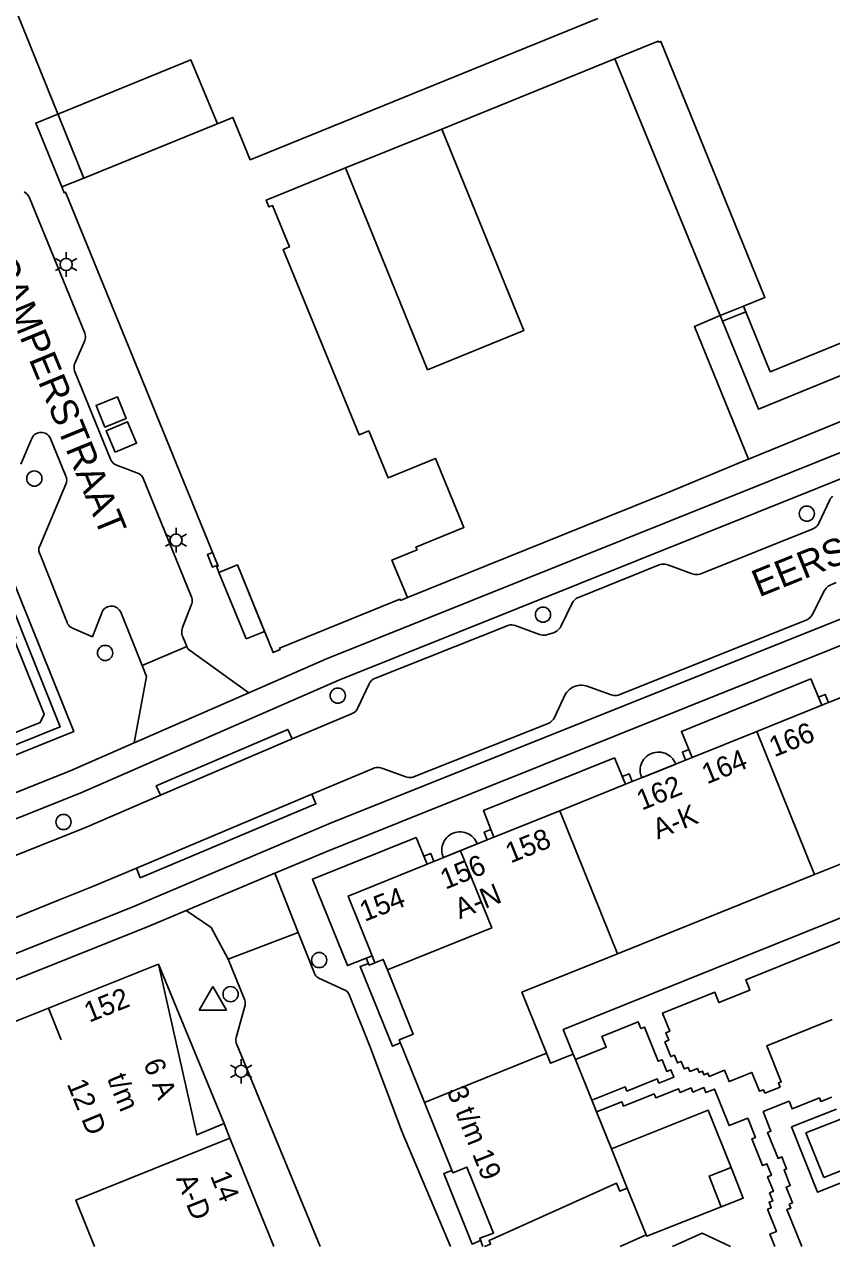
# Model space of a CAD drawing. Extents: x 122462 to 123306, y 485548 to 486417.
# Drawn here: x 122750.6 to 122810, y 485548.3 to 485638.3 of the extents above; entities that cross this region are included whole.
import ezdxf

# ---------------------------------------------------------------- set-up
doc = ezdxf.new("R2010")
doc.units = 0
for name, color, linetype in [('Level 1', 7, 'Continuous'), ('Level 10', 7, 'Continuous'), ('Level 11', 7, 'Continuous'), ('Level 17', 7, 'Continuous'), ('Level 19', 7, 'Continuous'), ('Level 2', 7, 'Continuous'), ('Level 21', 7, 'Continuous'), ('Level 22', 7, 'Continuous'), ('Level 23', 7, 'Continuous'), ('Level 4', 7, 'Continuous'), ('Level 40', 7, 'Continuous'), ('Level 42', 7, 'Continuous'), ('Level 5', 7, 'Continuous'), ('Level 50', 7, 'Continuous'), ('Level 51', 7, 'Continuous'), ('Level 53', 7, 'Continuous'), ('Level 58', 7, 'Continuous'), ('Level 59', 7, 'Continuous')]:
    doc.layers.add(name, color=color, linetype=linetype)

msp = doc.modelspace()

# ---------------------------------------------------------------- linework, layer by layer
at = {"layer": 'Level 1'}
for p, q in [((122803.507, 485617.599), (122803.676, 485617.182)), ((122809.756, 485588.389), (122813.689, 485589.973)), ((122804.493, 485586.269), (122809.279, 485588.197)), ((122809.279, 485588.197), (122809.756, 485588.389)), ((122799.712, 485584.344), (122804.493, 485586.269)), ((122795.312, 485582.572), (122799.244, 485584.155)), ((122799.244, 485584.155), (122799.712, 485584.344)), ((122789.97, 485580.421), (122794.813, 485582.371)), ((122794.813, 485582.371), (122795.312, 485582.572)), ((122823.249, 485581.568), (122808.737, 485575.726)), ((122785.122, 485578.468), (122789.97, 485580.421)), ((122780.707, 485576.69), (122784.633, 485578.271)), ((122784.633, 485578.271), (122785.122, 485578.468)), ((122780.209, 485576.489), (122780.707, 485576.69)), ((122808.737, 485575.726), (122794.213, 485569.88)), ((122776.362, 485569.226), (122776.157, 485569.736)), ((122752.315, 485565.883), (122728.386, 485556.336)), ((122791.122, 485562.099), (122792.332, 485559.099)), ((122792.332, 485559.099), (122792.677, 485558.245)), ((122792.677, 485558.245), (122793.774, 485555.524)), ((122768.915, 485548.322), (122765.688, 485556.306)), ((122793.774, 485555.524), (122794.94, 485552.635)), ((122794.94, 485552.635), (122796.332, 485549.183))]:
    msp.add_line(p, q, dxfattribs=at)
for points in [[(122792.775, 485638.78), (122767.18, 485628.372), (122765.91, 485631.489), (122754.919, 485627.028)], [(122781.292, 485630.623), (122796.061, 485636.646), (122797.225, 485637.112), (122797.259, 485637.029), (122797.417, 485637.092), (122805.082, 485618.239), (122803.507, 485617.599)], [(122774.194, 485627.769), (122780.238, 485612.905), (122787.325, 485615.787), (122781.292, 485630.623)], [(122778.749, 485596.12), (122777.617, 485598.889), (122779.468, 485599.647), (122779.385, 485599.85), (122782.909, 485601.294), (122780.828, 485606.374), (122777.329, 485604.941), (122775.912, 485608.402), (122775.199, 485608.11), (122769.607, 485621.77), (122770.06, 485621.955), (122768.81, 485625.009), (122768.549, 485624.903), (122768.349, 485625.393), (122774.194, 485627.769)], [(122754.919, 485627.028), (122753.299, 485626.37), (122753.469, 485625.949), (122753.571, 485625.992), (122758.45, 485614.029), (122764.811, 485598.432), (122764.709, 485598.39), (122764.88, 485597.979), (122766.249, 485598.529), (122768.86, 485592.09), (122769.38, 485592.299), (122769.339, 485592.404), (122778.207, 485596.013), (122778.249, 485595.91), (122778.749, 485596.12)], [(122803.676, 485617.182), (122805.475, 485612.763), (122840.133, 485626.873)], [(122668.059, 485555.746), (122668.934, 485553.565), (122669.34, 485553.735), (122669.402, 485553.584), (122709.518, 485569.732), (122746.524, 485584.628), (122746.453, 485584.804), (122751.715, 485586.922), (122751.998, 485587.535), (122749.768, 485593.083), (122749.93, 485593.148), (122746.809, 485600.912)], [(122776.157, 485569.736), (122774.382, 485574.142), (122780.209, 485576.489)], [(122794.213, 485569.88), (122787.184, 485567.051), (122788.994, 485562.563)], [(122765.688, 485556.306), (122765.256, 485557.374), (122763.239, 485556.547), (122760.415, 485569.114), (122752.315, 485565.883)], [(122777.286, 485568.696), (122776.974, 485569.472), (122776.362, 485569.226)], [(122780.007, 485558.938), (122778.149, 485563.553), (122779.188, 485563.971), (122777.286, 485568.696)], [(122788.994, 485562.563), (122789.294, 485561.821), (122790.963, 485562.493), (122791.122, 485562.099)], [(122784.317, 485548.322), (122784.076, 485548.937), (122785.089, 485549.315), (122783.132, 485554.176), (122782.093, 485553.757), (122780.007, 485558.938)], [(122796.332, 485549.183), (122794.414, 485548.322)]]:
    msp.add_lwpolyline(points, dxfattribs=at)
at = {"layer": 'Level 10'}
for points in [[(122733.752, 485578.78), (122733.507, 485579.388), (122746.524, 485584.628), (122746.453, 485584.804), (122751.715, 485586.922), (122751.998, 485587.535), (122749.768, 485593.083), (122749.93, 485593.148), (122734.602, 485631.285), (122735.205, 485631.554)], [(122735.205, 485631.554), (122747.527, 485601.085), (122747.387, 485601.031), (122753.182, 485586.597), (122733.752, 485578.78)], [(122766.869, 485593.076), (122764.88, 485597.979), (122766.249, 485598.529), (122768.237, 485593.631), (122766.869, 485593.076)], [(122796.008, 485582.852), (122795.957, 485582.987), (122795.921, 485583.126), (122795.9, 485583.269), (122795.895, 485583.413), (122795.905, 485583.556), (122795.93, 485583.698), (122795.969, 485583.836), (122796.024, 485583.97), (122796.092, 485584.097), (122796.174, 485584.215), (122796.267, 485584.325), (122796.372, 485584.424), (122796.487, 485584.511), (122796.61, 485584.585), (122796.74, 485584.646), (122796.877, 485584.693), (122797.017, 485584.724), (122797.16, 485584.741), (122797.304, 485584.743), (122797.447, 485584.729), (122797.588, 485584.699), (122797.726, 485584.655), (122797.857, 485584.597), (122797.982, 485584.525), (122798.098, 485584.44), (122798.205, 485584.343), (122798.301, 485584.236), (122798.384, 485584.119), (122798.455, 485583.993), (122798.512, 485583.861), (122796.008, 485582.852)], [(122781.405, 485576.971), (122781.352, 485577.106), (122781.315, 485577.245), (122781.292, 485577.388), (122781.285, 485577.532), (122781.294, 485577.677), (122781.317, 485577.819), (122781.357, 485577.958), (122781.41, 485578.093), (122781.478, 485578.22), (122781.559, 485578.34), (122781.653, 485578.45), (122781.758, 485578.549), (122781.873, 485578.637), (122781.996, 485578.712), (122782.127, 485578.773), (122782.264, 485578.82), (122782.405, 485578.852), (122782.549, 485578.868), (122782.693, 485578.869), (122782.837, 485578.854), (122782.978, 485578.825), (122783.116, 485578.78), (122783.247, 485578.72), (122783.372, 485578.647), (122783.488, 485578.561), (122783.594, 485578.463), (122783.689, 485578.354), (122783.772, 485578.235), (122783.841, 485578.108), (122783.897, 485577.975), (122781.405, 485576.971)], [(122763.239, 485556.547), (122760.415, 485569.114), (122765.256, 485557.374), (122763.239, 485556.547)]]:
    msp.add_lwpolyline(points, dxfattribs=at)
at = {"layer": 'Level 11'}
for points in [[(122764.765, 485631.026), (122762.797, 485635.745), (122751.383, 485631.081), (122753.299, 485626.37)], [(122819.965, 485616.278), (122804.602, 485609.991), (122801.946, 485616.479), (122794.029, 485635.817)], [(122735.205, 485631.554), (122735.828, 485631.825), (122754.183, 485586.26), (122734.001, 485578.115), (122733.752, 485578.78)], [(122875.184, 485598.494), (122790.234, 485564.301), (122790.963, 485562.493)], [(122809.279, 485588.197), (122808.449, 485590.15), (122798.931, 485586.258), (122799.712, 485584.344)], [(122794.813, 485582.371), (122793.993, 485584.317), (122784.346, 485580.44), (122784.892, 485579.032), (122785.122, 485578.468)], [(122776.157, 485569.736), (122774.34, 485569.013), (122771.777, 485575.373), (122779.396, 485578.45), (122780.209, 485576.489)], [(122778.242, 485563.321), (122777.651, 485563.082), (122775.265, 485568.953), (122775.883, 485569.179)], [(122784.145, 485548.762), (122783.515, 485548.508), (122781.428, 485553.697), (122782.022, 485553.936)]]:
    msp.add_lwpolyline(points, dxfattribs=at)
at = {"layer": 'Level 17'}
for p, q in [((122798.008, 485603.892), (122803.423, 485606.14)), ((122793.372, 485602.021), (122797.508, 485603.69)), ((122762.514, 485592.521), (122759.214, 485591.133)), ((122767.085, 485589.112), (122758.639, 485585.43)), ((122770.266, 485585.728), (122760.563, 485581.571)), ((122758.807, 485576.193), (122771.725, 485581.652)), ((122762.463, 485573.064), (122768.999, 485575.82)), ((122770.703, 485571.46), (122768.999, 485575.82)), ((122765.563, 485569.481), (122770.703, 485571.46))]:
    msp.add_line(p, q, dxfattribs=at)
for points in [[(122670.946, 485548.322), (122692.668, 485557.016), (122711.424, 485564.491), (122754.653, 485581.721), (122773.715, 485590.032), (122813.302, 485605.918), (122824.153, 485610.272), (122875, 485630.623), (122903.898, 485642.235), (122948.388, 485660.097), (122952.679, 485661.82), (122986.651, 485675.409), (122987.53, 485675.801), (122987.613, 485675.825), (122987.699, 485675.835), (122987.785, 485675.83), (122987.869, 485675.811), (122987.949, 485675.777), (122988.022, 485675.731), (122988.086, 485675.673), (122988.139, 485675.605), (122988.18, 485675.529), (122988.742, 485674.122), (122988.768, 485674.042)], [(122750.538, 485626.002), (122750.636, 485625.934), (122750.725, 485625.856), (122750.806, 485625.769), (122750.877, 485625.673), (122750.937, 485625.571), (122754.999, 485615.59), (122755.028, 485615.487), (122755.042, 485615.382), (122755.04, 485615.275), (122755.023, 485615.17), (122754.99, 485615.068), (122754.253, 485613.368), (122754.223, 485613.262), (122754.206, 485613.154), (122754.203, 485613.044), (122754.215, 485612.934), (122754.245, 485612.815), (122756.879, 485606.316), (122756.936, 485606.215), (122757.005, 485606.121), (122757.085, 485606.036), (122757.175, 485605.962), (122757.273, 485605.899), (122758.964, 485605.26), (122759.039, 485605.219), (122759.109, 485605.169), (122759.171, 485605.109), (122759.225, 485605.042), (122759.269, 485604.969), (122762.84, 485596.225), (122762.876, 485596.117), (122762.897, 485596.006), (122762.905, 485595.893), (122762.898, 485595.779)], [(122881.242, 485620.863), (122875, 485618.361), (122865.638, 485614.631), (122817.652, 485595.387), (122809.989, 485592.314), (122772.82, 485577.432), (122768.999, 485575.82)], [(122750.288, 485605.96), (122751.076, 485607.79), (122751.115, 485607.885), (122751.167, 485607.973), (122751.231, 485608.054), (122751.305, 485608.125), (122751.388, 485608.185), (122751.479, 485608.233), (122751.575, 485608.268), (122751.676, 485608.289), (122751.778, 485608.296), (122751.88, 485608.29), (122751.981, 485608.269), (122752.077, 485608.234), (122752.168, 485608.186), (122752.252, 485608.126), (122752.326, 485608.056), (122752.39, 485607.975), (122752.442, 485607.887), (122753.61, 485605.068), (122753.642, 485604.974), (122753.661, 485604.877), (122753.667, 485604.778), (122753.66, 485604.68), (122753.64, 485604.583), (122753.608, 485604.489), (122751.655, 485599.866), (122751.625, 485599.778), (122751.609, 485599.686)], [(122812.61, 485607.593), (122772.798, 485591.603), (122767.085, 485589.112)], [(122770.266, 485585.728), (122774.644, 485587.561), (122774.744, 485587.61), (122774.836, 485587.671), (122774.921, 485587.743), (122774.996, 485587.825), (122775.06, 485587.915), (122775.113, 485588.013), (122775.91, 485589.732), (122775.964, 485589.832), (122776.031, 485589.924), (122776.108, 485590.007), (122776.196, 485590.08), (122776.291, 485590.141), (122776.394, 485590.19), (122786.098, 485594.053), (122786.213, 485594.089), (122786.331, 485594.109), (122786.451, 485594.114), (122786.571, 485594.103), (122786.688, 485594.077), (122788.487, 485593.41), (122788.601, 485593.376), (122788.718, 485593.357), (122788.837, 485593.355), (122788.955, 485593.367), (122789.07, 485593.396), (122789.513, 485593.535), (122789.61, 485593.572), (122789.702, 485593.62), (122789.788, 485593.678), (122789.867, 485593.746), (122789.938, 485593.822), (122789.999, 485593.906), (122790.05, 485593.996), (122790.919, 485595.759), (122790.971, 485595.842), (122791.032, 485595.918), (122791.102, 485595.986), (122791.18, 485596.045), (122791.264, 485596.095), (122791.353, 485596.135), (122797.283, 485598.532), (122797.388, 485598.567), (122797.497, 485598.589), (122797.608, 485598.597), (122797.719, 485598.591), (122797.829, 485598.572), (122797.935, 485598.54), (122799.724, 485597.871), (122799.829, 485597.839), (122799.937, 485597.82), (122800.047, 485597.815), (122800.157, 485597.823), (122800.265, 485597.844), (122800.369, 485597.878), (122808.563, 485601.155), (122808.665, 485601.203), (122808.759, 485601.263), (122808.846, 485601.334), (122808.923, 485601.416), (122808.989, 485601.507), (122809.043, 485601.605), (122809.856, 485603.319), (122809.91, 485603.416), (122809.975, 485603.506), (122810.051, 485603.587)], [(122751.609, 485599.686), (122751.608, 485599.592), (122751.622, 485599.5), (122751.65, 485599.411), (122753.694, 485594.277), (122753.736, 485594.188), (122753.79, 485594.106), (122753.854, 485594.031), (122753.927, 485593.965), (122754.008, 485593.91), (122754.096, 485593.865), (122755.557, 485593.24), (122756.246, 485595), (122756.288, 485595.097), (122756.344, 485595.187), (122756.411, 485595.269), (122756.49, 485595.34), (122756.577, 485595.399), (122756.672, 485595.446), (122756.773, 485595.478), (122756.877, 485595.496), (122756.983, 485595.499), (122757.088, 485595.488), (122757.191, 485595.461), (122757.288, 485595.421), (122757.379, 485595.367), (122757.462, 485595.3), (122757.534, 485595.223), (122757.595, 485595.136), (122757.643, 485595.042), (122759.214, 485591.133)], [(122695.776, 485548.322), (122714.577, 485555.822), (122722.9, 485559.142), (122758.374, 485573.267), (122772.973, 485579.448), (122816.958, 485597.067)], [(122810.316, 485597.234), (122809.93, 485597.072), (122809.835, 485597.025), (122809.747, 485596.968), (122809.665, 485596.901), (122809.593, 485596.825), (122809.529, 485596.74), (122809.476, 485596.649), (122808.558, 485594.842), (122808.491, 485594.744), (122808.412, 485594.656), (122808.322, 485594.578), (122808.223, 485594.513), (122808.116, 485594.462), (122794.39, 485588.975), (122794.287, 485588.941), (122794.181, 485588.92), (122794.073, 485588.912), (122793.965, 485588.916), (122793.858, 485588.933), (122793.754, 485588.963), (122791.915, 485589.618), (122791.774, 485589.648), (122791.631, 485589.664), (122791.487, 485589.664), (122791.344, 485589.649), (122791.203, 485589.619), (122791.066, 485589.575), (122790.934, 485589.516)], [(122762.898, 485595.779), (122762.877, 485595.668), (122762.842, 485595.56), (122762.194, 485593.914), (122762.158, 485593.802), (122762.137, 485593.686), (122762.132, 485593.568), (122762.142, 485593.45), (122762.167, 485593.335), (122762.207, 485593.224), (122762.514, 485592.521)], [(122767.085, 485589.112), (122762.605, 485592.313), (122762.514, 485592.521)], [(122759.214, 485591.133), (122759.547, 485590.306), (122758.639, 485585.43)], [(122790.934, 485589.516), (122790.81, 485589.444), (122790.693, 485589.36), (122790.586, 485589.264), (122790.49, 485589.157), (122790.405, 485589.04), (122789.563, 485587.249), (122789.508, 485587.163), (122789.444, 485587.085), (122789.372, 485587.013), (122789.292, 485586.951), (122789.206, 485586.897), (122789.114, 485586.854), (122779.275, 485582.939), (122779.172, 485582.905), (122779.066, 485582.884), (122778.958, 485582.876), (122778.85, 485582.88), (122778.743, 485582.898), (122778.639, 485582.928), (122776.882, 485583.557), (122776.775, 485583.588), (122776.666, 485583.605), (122776.555, 485583.609), (122776.444, 485583.599), (122776.336, 485583.576), (122776.231, 485583.54), (122771.725, 485581.652)], [(122760.563, 485581.571), (122760.261, 485582.254), (122769.95, 485586.42), (122770.266, 485585.728)], [(122758.639, 485585.43), (122753.861, 485583.347), (122723.192, 485571.115), (122710.807, 485566.186), (122692.505, 485558.901), (122666.01, 485548.322)], [(122760.563, 485581.571), (122754.996, 485579.173), (122747.643, 485576.231)], [(122771.725, 485581.652), (122772.017, 485580.942), (122759.08, 485575.492), (122758.807, 485576.193)], [(122749.368, 485572.327), (122753.194, 485573.894), (122755.507, 485574.816), (122758.807, 485576.193)], [(122762.463, 485573.064), (122759.787, 485571.935), (122723.542, 485557.429), (122715.201, 485554.106), (122700.68, 485548.322)], [(122762.463, 485573.064), (122764.301, 485571.827), (122765.563, 485569.481)], [(122781.936, 485548.322), (122778.37, 485556.749), (122775.991, 485563.082), (122774.48, 485566.812), (122774.459, 485566.895), (122774.426, 485566.974), (122774.379, 485567.046), (122774.322, 485567.11), (122774.255, 485567.164), (122774.181, 485567.206), (122774.1, 485567.235), (122772.242, 485568.079), (122772.159, 485568.129), (122772.084, 485568.19), (122772.019, 485568.261), (122771.965, 485568.341), (122771.922, 485568.428), (122771.893, 485568.52), (122770.703, 485571.46)], [(122765.563, 485569.481), (122766.778, 485566.47), (122766.811, 485566.324), (122766.812, 485566.174), (122766.8, 485566.099), (122766.135, 485563.714), (122766.123, 485563.613), (122766.123, 485563.511), (122766.134, 485563.41), (122766.156, 485563.311), (122766.189, 485563.215), (122772.318, 485548.322)]]:
    msp.add_lwpolyline(points, dxfattribs=at)
at = {"layer": 'Level 19'}
for points in [[(122803.88, 485606.327), (122799.886, 485616.08), (122801.775, 485616.895)], [(122815.418, 485572.707), (122803.664, 485567.98), (122803.973, 485567.212), (122801.69, 485566.295), (122801.382, 485567.063), (122797.541, 485565.518), (122798.076, 485564.186), (122797.773, 485564.064), (122797.995, 485563.513), (122797.718, 485563.401), (122798.154, 485562.321), (122798.411, 485562.425), (122798.646, 485561.843), (122798.92, 485561.954), (122799.141, 485561.404), (122799.433, 485561.522), (122799.555, 485561.22), (122800.108, 485561.443), (122800.226, 485561.15), (122800.472, 485561.249), (122800.58, 485560.982), (122800.877, 485561.102), (122800.979, 485560.851), (122802.105, 485561.308), (122802.447, 485560.468), (122804.124, 485561.15), (122804.691, 485559.756), (122804.982, 485559.874), (122805.085, 485559.619)], [(122805.085, 485559.619), (122806.2, 485560.07), (122806.078, 485560.372), (122806.282, 485560.454), (122805.212, 485563.098), (122810.034, 485565.049)], [(122791.122, 485562.099), (122793.393, 485563.001), (122793.075, 485563.802), (122795.752, 485564.866), (122795.947, 485564.374), (122796.217, 485564.481), (122797.216, 485561.968), (122797.504, 485562.082), (122797.846, 485561.22), (122798.159, 485561.344), (122798.376, 485560.796), (122797.274, 485560.36), (122797.152, 485560.668), (122794.913, 485559.779), (122794.794, 485560.077), (122792.332, 485559.099)], [(122805.812, 485548.322), (122805.449, 485549.24), (122805.922, 485549.427), (122805.274, 485551.068), (122805.549, 485551.176), (122805.389, 485551.582), (122805.654, 485551.687), (122805.42, 485552.277), (122805.707, 485552.391), (122805.28, 485553.469), (122805.562, 485553.581), (122805.229, 485554.42), (122804.905, 485554.292), (122804.124, 485556.257), (122804.38, 485556.359), (122803.817, 485557.779), (122802.444, 485557.235), (122801.378, 485559.922), (122800.739, 485559.668), (122800.593, 485560.035), (122799.765, 485559.706), (122799.646, 485560.005), (122798.828, 485559.68), (122798.726, 485559.938), (122797.036, 485559.266), (122796.915, 485559.569), (122794.658, 485558.673), (122794.535, 485558.983), (122792.677, 485558.245)], [(122810.003, 485559.319), (122809.199, 485558.998), (122809.09, 485559.27), (122807.078, 485558.466), (122806.854, 485559.028), (122804.951, 485558.268), (122805.527, 485556.826), (122805.281, 485556.728), (122806.044, 485554.813), (122806.328, 485554.926), (122806.679, 485554.047), (122806.486, 485553.97), (122806.948, 485552.812), (122806.649, 485552.693), (122807.112, 485551.532), (122806.873, 485551.437), (122806.985, 485551.156), (122806.703, 485551.043), (122807.791, 485548.322)], [(122813.719, 485554.224), (122808.962, 485552.328), (122807.046, 485557.133), (122810.349, 485558.45)], [(122809.411, 485553.397), (122808.098, 485556.691), (122811.347, 485557.987), (122812.66, 485554.693), (122809.411, 485553.397)], [(122798.271, 485548.322), (122800.45, 485549.299), (122802.549, 485548.322)]]:
    msp.add_lwpolyline(points, dxfattribs=at)
at = {"layer": 'Level 2'}
for points in [[(122801.863, 485551.256), (122800.968, 485553.51), (122802.584, 485554.152)], [(122802.584, 485554.152), (122803.479, 485551.898), (122801.863, 485551.256)]]:
    msp.add_lwpolyline(points, dxfattribs=at)
at = {"layer": 'Level 21'}
msp.add_line((122801.775, 485616.895), (122803.507, 485617.599), dxfattribs=at)
for points in [[(122803.676, 485617.182), (122801.946, 485616.479), (122801.775, 485616.895)], [(122809.279, 485588.197), (122809.023, 485588.8), (122809.516, 485588.995), (122809.756, 485588.389)], [(122799.244, 485584.155), (122799.004, 485584.747), (122799.471, 485584.936), (122799.712, 485584.344)], [(122794.813, 485582.371), (122794.572, 485582.944), (122795.076, 485583.149), (122795.312, 485582.572)], [(122784.633, 485578.271), (122784.405, 485578.838), (122784.892, 485579.032), (122785.122, 485578.468)], [(122780.209, 485576.489), (122779.968, 485577.072), (122780.474, 485577.274), (122780.707, 485576.69)], [(122776.362, 485569.226), (122775.935, 485569.054), (122775.721, 485569.563), (122776.157, 485569.736)]]:
    msp.add_lwpolyline(points, dxfattribs=at)
at = {"layer": 'Level 22'}
for p, q in [((122754.919, 485627.028), (122743.749, 485654.76)), ((122803.88, 485606.327), (122803.423, 485606.14)), ((122797.508, 485603.69), (122798.008, 485603.892)), ((122778.749, 485596.12), (122793.372, 485602.021))]:
    msp.add_line(p, q, dxfattribs=at)
msp.add_lwpolyline([(122842.054, 485622.179), (122842.126, 485622.003), (122811.793, 485609.57), (122803.88, 485606.327)], dxfattribs=at)
at = {"layer": 'Level 23'}
for points in [[(122793.774, 485555.524), (122800.913, 485558.359), (122802.584, 485554.152)], [(122801.863, 485551.256), (122796.375, 485549.076), (122796.332, 485549.183)]]:
    msp.add_lwpolyline(points, dxfattribs=at)
at = {"layer": 'Level 4'}
for p, q in [((122808.737, 485575.726), (122804.493, 485586.269)), ((122788.994, 485562.563), (122780.007, 485558.938))]:
    msp.add_line(p, q, dxfattribs=at)
msp.add_lwpolyline([(122755.718, 485548.322), (122754.342, 485551.746), (122765.688, 485556.306)], dxfattribs=at)
at = {"layer": 'Level 40'}
msp.add_lwpolyline([(122764.778, 485598.512), (122764.402, 485598.36), (122764.027, 485599.288), (122764.4, 485599.439)], dxfattribs=at)
at = {"layer": 'Level 42'}
for points in [[(122756.462, 485608.689), (122755.828, 485610.274), (122757.413, 485610.908), (122758.047, 485609.323), (122756.462, 485608.689)], [(122757.228, 485606.831), (122756.569, 485608.416), (122758.154, 485609.075), (122758.813, 485607.49), (122757.228, 485606.831)]]:
    msp.add_lwpolyline(points, dxfattribs=at)
at = {"layer": 'Level 5'}
for p, q in [((122774.194, 485627.769), (122781.292, 485630.623)), ((122789.97, 485580.421), (122794.213, 485569.88)), ((122752.315, 485565.883), (122753.25, 485563.555))]:
    msp.add_line(p, q, dxfattribs=at)
for points in [[(122777.286, 485568.696), (122784.963, 485571.789), (122782.675, 485577.482)], [(122784.436, 485548.322), (122784.876, 485548.502), (122784.767, 485548.772), (122794.145, 485553.001), (122794.385, 485552.407), (122794.94, 485552.635)]]:
    msp.add_lwpolyline(points, dxfattribs=at)
at = {"layer": 'Level 50'}
for p, q in [((122753.234, 485620.883), (122752.844, 485621.108)), ((122753.624, 485621.108), (122753.624, 485621.558)), ((122754.403, 485621.108), (122754.013, 485620.883)), ((122753.234, 485620.433), (122752.844, 485620.208)), ((122753.624, 485619.758), (122753.624, 485620.208)), ((122754.403, 485620.208), (122754.013, 485620.433)), ((122761.714, 485600.804), (122761.714, 485601.254)), ((122761.324, 485600.579), (122760.934, 485600.804)), ((122761.324, 485600.129), (122760.934, 485599.904)), ((122762.493, 485600.804), (122762.103, 485600.579)), ((122762.493, 485599.904), (122762.103, 485600.129)), ((122761.714, 485599.454), (122761.714, 485599.904)), ((122766.12, 485561.454), (122765.73, 485561.679)), ((122766.51, 485561.679), (122766.51, 485562.129)), ((122767.289, 485561.679), (122766.899, 485561.454)), ((122766.12, 485561.004), (122765.73, 485560.779)), ((122766.51, 485560.329), (122766.51, 485560.779)), ((122767.289, 485560.779), (122766.899, 485561.004))]:
    msp.add_line(p, q, dxfattribs=at)
for centre in [(122753.624, 485620.658), (122761.714, 485600.354), (122766.51, 485561.229)]:
    msp.add_circle(centre, 0.45, dxfattribs=at)
at = {"layer": 'Level 51'}
for p, q in [((122764.425, 485567.477), (122763.415, 485565.727)), ((122765.435, 485565.727), (122764.425, 485567.477)), ((122763.415, 485565.727), (122765.435, 485565.727))]:
    msp.add_line(p, q, dxfattribs=at)
at = {"layer": 'Level 53'}
for centre in [(122751.282, 485604.892), (122808.17, 485602.307), (122788.738, 485594.867), (122756.494, 485592.047), (122773.625, 485588.901), (122753.429, 485579.594), (122772.259, 485569.425), (122765.735, 485566.911)]:
    msp.add_circle(centre, 0.56, dxfattribs=at)

# ---------------------------------------------------------------- texts
at = {"layer": 'Level 58'}
for s, rotation, p in [('166', 22.02011, (122805.772, 485584.356)), ('164', 22.02011, (122800.811, 485582.358)), ('162', 22.02011, (122796.014, 485580.427)), ('A-K', 22.02011, (122797.186, 485578.299)), ('158', 22.02011, (122786.35, 485576.534)), ('156', 22.02011, (122781.554, 485574.603)), ('A-N', 22.02011, (122782.607, 485572.427)), ('154', 21.19601, (122775.599, 485572.236)), ('152', 21.88234, (122755.324, 485564.806)), ('6 A', 292.40886, (122759.285, 485561.817)), ('12 D', 292.40886, (122753.655, 485560.307)), ('t/m', 292.40886, (122756.613, 485560.716)), ('3 t/m 19', 291.94285, (122781.63, 485559.801)), ('A-D', 291.89495, (122761.691, 485553.336)), ('14', 291.89495, (122764.208, 485553.535))]:
    msp.add_text(s, height=1.5, rotation=rotation, dxfattribs=at).set_placement(p)
at = {"layer": 'Level 59'}
for s, rotation, p in [('CAMPERSTRAAT', 292.3047, (122747.922, 485620.842)), ('EERSTE OOSTERPARKSTRAAT', 21.94505, (122804.645, 485596.133))]:
    msp.add_text(s, height=2, rotation=rotation, dxfattribs=at).set_placement(p)

doc.saveas('drawing.dxf')
